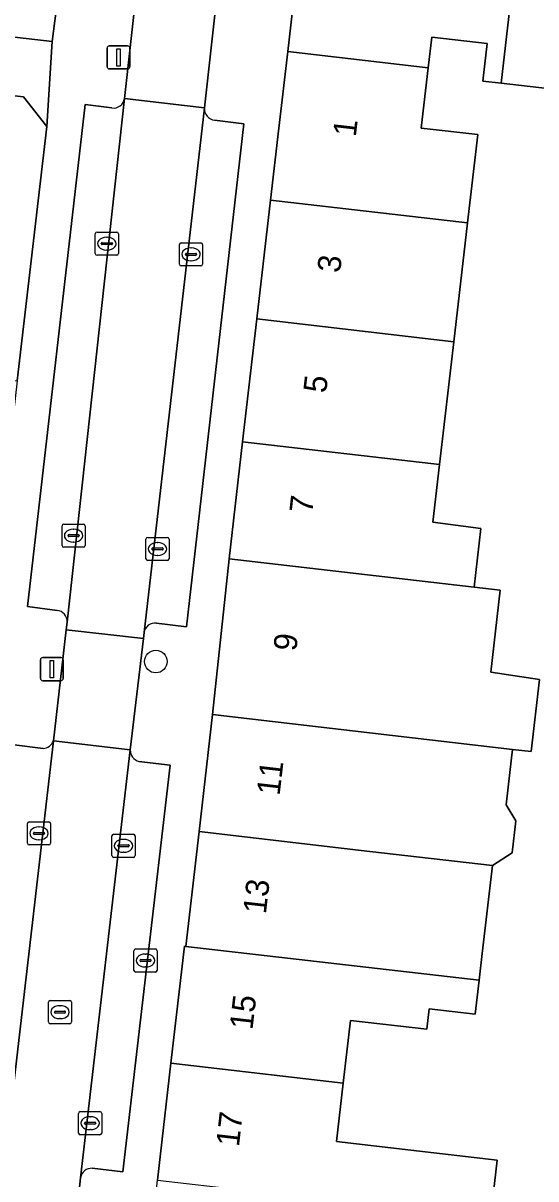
# Model space of a CAD drawing. Extents: x 161692 to 162379, y 380760 to 381678.
# Drawn here: x 161955.1 to 161977.3, y 381099.9 to 381149.9 of the extents above; entities that cross this region are included whole.
import ezdxf

# ---------------------------------------------------------------- set-up
doc = ezdxf.new("R2010")
doc.units = 0
for name, color, linetype in [('IMGEO_Boom', 7, 'Continuous'), ('IMGEO_Brandkraan', 7, 'Continuous'), ('IMGEO_Erf', 7, 'Continuous'), ('IMGEO_Kolk', 7, 'Continuous'), ('IMGEO_Lichtmast', 7, 'Continuous'), ('IMGEO_Pand', 7, 'Continuous'), ('IMGEO_Pand_nummerreeks', 7, 'Continuous'), ('IMGEO_Parkeervlak_open', 7, 'Continuous'), ('IMGEO_Rijbaan_lokaal_open', 7, 'Continuous'), ('IMGEO_Rioolput', 7, 'Continuous'), ('IMGEO_Voetpad_open', 7, 'Continuous')]:
    doc.layers.add(name, color=color, linetype=linetype)

msp = doc.modelspace()

# ---------------------------------------------------------------- linework, layer by layer
at = {"layer": 'IMGEO_Boom'}
msp.add_circle((161960.876, 381122.275), 0.489, dxfattribs=at)
at = {"layer": 'IMGEO_Brandkraan'}
for p, q in [((161959.928, 381108.902), (161959.928, 381109.754)), ((161960.003, 381109.828), (161960.855, 381109.828)), ((161960.416, 381109.608), (161960.441, 381109.608)), ((161960.929, 381109.754), (161960.929, 381108.902)), ((161960.187, 381109.322), (161960.187, 381109.334)), ((161960.625, 381109.285), (161960.227, 381109.285)), ((161960.23, 381109.371), (161960.628, 381109.371)), ((161960.439, 381109.048), (161960.414, 381109.048)), ((161960.671, 381109.334), (161960.671, 381109.322)), ((161960.855, 381108.828), (161960.003, 381108.828))]:
    msp.add_line(p, q, dxfattribs=at)
for points in [[(161959.928, 381108.902), (161959.928, 381109.754)], [(161960.003, 381109.828), (161960.855, 381109.828)], [(161960.929, 381109.754), (161960.929, 381108.902)], [(161960.855, 381108.828), (161960.003, 381108.828)]]:
    msp.add_lwpolyline(points, dxfattribs=at)
for centre, radius, start, end in [((161960.005, 381109.752), 0.0765, 91.552, 178.448), ((161960.005, 381109.752), 0.0765, 91.552, 178.448), ((161960.632, 381109.333), 0.0386, 1.7309, 96.639), ((161960.853, 381109.752), 0.0765, 1.552, 88.448), ((161960.853, 381109.752), 0.0765, 1.552, 88.448), ((161960.005, 381108.904), 0.0765, 181.552, 268.448), ((161960.005, 381108.904), 0.0765, 181.552, 268.448), ((161960.227, 381109.331), 0.0403, 85.8775, 175.7526), ((161960.224, 381109.321), 0.0366, 178.938, 274.7102), ((161960.628, 381109.328), 0.043, 264.8664, 352.4533), ((161960.853, 381108.904), 0.0765, 271.552, 358.448), ((161960.853, 381108.904), 0.0765, 271.552, 358.448)]:
    msp.add_arc(centre, radius, start, end, dxfattribs=at)
for centre, major_axis, ratio, start_param, end_param in [((161960.415, 381109.328), (-0.387, 0.002), 0.722429, 4.712389, 7.853982), ((161960.44, 381109.328), (-0.39, 0.002), 0.717154, 1.570796, 4.712389)]:
    msp.add_ellipse(centre, major_axis=major_axis, ratio=ratio, start_param=start_param, end_param=end_param, dxfattribs=at)
at = {"layer": 'IMGEO_Erf'}
msp.add_lwpolyline([(161980.965, 381146.731), (161975.818, 381147.326), (161975.021, 381147.418), (161975.208, 381149.042), (161972.813, 381149.319), (161972.66, 381147.996), (161972.358, 381145.384), (161974.802, 381145.101), (161974.36, 381141.28), (161973.765, 381136.128), (161973.15, 381130.808), (161972.862, 381128.316), (161974.934, 381128.037), (161974.641, 381125.5), (161975.773, 381125.371), (161975.37, 381121.815), (161977.47, 381121.505), (161977.109, 381118.38), (161976.305, 381118.473), (161976.263, 381118.102), (161976.029, 381116.076), (161976.445, 381115.371), (161976.286, 381113.991), (161975.434, 381113.44), (161974.995, 381109.629), (161974.861, 381108.47), (161974.692, 381107.003), (161972.703, 381107.233), (161972.602, 381106.354), (161969.298, 381106.735), (161968.983, 381104.014), (161968.691, 381101.486), (161971.902, 381101.115), (161975.644, 381100.683), (161975.352, 381098.155)], dxfattribs=at)
at = {"layer": 'IMGEO_Kolk'}
for p, q in [((161958.255, 381139.951), (161958.255, 381140.803)), ((161958.33, 381140.877), (161959.182, 381140.877)), ((161958.557, 381140.42), (161958.955, 381140.42)), ((161958.743, 381140.657), (161958.768, 381140.657)), ((161959.256, 381140.803), (161959.256, 381139.951)), ((161961.971, 381140.413), (161962.823, 381140.413)), ((161958.514, 381140.371), (161958.514, 381140.383)), ((161958.952, 381140.334), (161958.554, 381140.334)), ((161958.766, 381140.097), (161958.741, 381140.097)), ((161958.998, 381140.383), (161958.998, 381140.371)), ((161961.896, 381139.487), (161961.896, 381140.339)), ((161962.155, 381139.907), (161962.155, 381139.919)), ((161962.198, 381139.956), (161962.596, 381139.956)), ((161962.384, 381140.193), (161962.409, 381140.193)), ((161962.639, 381139.919), (161962.639, 381139.907)), ((161962.897, 381140.339), (161962.897, 381139.487)), ((161959.182, 381139.877), (161958.33, 381139.877)), ((161962.823, 381139.413), (161961.971, 381139.413)), ((161962.593, 381139.87), (161962.195, 381139.87)), ((161962.407, 381139.633), (161962.382, 381139.633)), ((161956.816, 381127.304), (161956.816, 381128.156)), ((161956.891, 381128.23), (161957.743, 381128.23)), ((161957.304, 381128.01), (161957.329, 381128.01)), ((161957.817, 381128.156), (161957.817, 381127.304)), ((161957.075, 381127.724), (161957.075, 381127.736)), ((161957.513, 381127.687), (161957.115, 381127.687)), ((161957.118, 381127.773), (161957.516, 381127.773)), ((161957.327, 381127.45), (161957.302, 381127.45)), ((161957.559, 381127.736), (161957.559, 381127.724)), ((161960.447, 381126.728), (161960.447, 381127.58)), ((161960.522, 381127.654), (161961.374, 381127.654)), ((161960.935, 381127.434), (161960.96, 381127.434)), ((161961.448, 381127.58), (161961.448, 381126.728)), ((161957.743, 381127.23), (161956.891, 381127.23)), ((161960.706, 381127.148), (161960.706, 381127.16)), ((161961.144, 381127.111), (161960.746, 381127.111)), ((161960.749, 381127.197), (161961.147, 381127.197)), ((161961.19, 381127.16), (161961.19, 381127.148)), ((161961.374, 381126.654), (161960.522, 381126.654)), ((161960.958, 381126.874), (161960.933, 381126.874)), ((161955.318, 381114.409), (161955.318, 381115.261)), ((161955.393, 381115.335), (161956.245, 381115.335)), ((161955.62, 381114.878), (161956.018, 381114.878)), ((161955.806, 381115.115), (161955.831, 381115.115)), ((161956.319, 381115.261), (161956.319, 381114.409)), ((161955.577, 381114.829), (161955.577, 381114.841)), ((161956.015, 381114.792), (161955.617, 381114.792)), ((161955.829, 381114.555), (161955.804, 381114.555)), ((161956.061, 381114.841), (161956.061, 381114.829)), ((161958.976, 381113.871), (161958.976, 381114.723)), ((161959.051, 381114.797), (161959.903, 381114.797)), ((161959.464, 381114.577), (161959.489, 381114.577)), ((161959.977, 381114.723), (161959.977, 381113.871)), ((161956.245, 381114.335), (161955.393, 381114.335)), ((161959.235, 381114.291), (161959.235, 381114.303)), ((161959.673, 381114.254), (161959.275, 381114.254)), ((161959.278, 381114.34), (161959.676, 381114.34)), ((161959.487, 381114.017), (161959.462, 381114.017)), ((161959.719, 381114.303), (161959.719, 381114.291)), ((161959.903, 381113.797), (161959.051, 381113.797)), ((161957.531, 381101.856), (161957.531, 381102.708)), ((161957.606, 381102.782), (161958.458, 381102.782)), ((161958.019, 381102.562), (161958.044, 381102.562)), ((161958.532, 381102.708), (161958.532, 381101.856)), ((161957.79, 381102.276), (161957.79, 381102.288)), ((161958.228, 381102.239), (161957.83, 381102.239)), ((161957.833, 381102.325), (161958.231, 381102.325)), ((161958.042, 381102.002), (161958.017, 381102.002)), ((161958.274, 381102.288), (161958.274, 381102.276)), ((161958.458, 381101.782), (161957.606, 381101.782))]:
    msp.add_line(p, q, dxfattribs=at)
for points in [[(161958.255, 381139.951), (161958.255, 381140.803)], [(161958.33, 381140.877), (161959.182, 381140.877)], [(161959.256, 381140.803), (161959.256, 381139.951)], [(161961.971, 381140.413), (161962.823, 381140.413)], [(161961.896, 381139.487), (161961.896, 381140.339)], [(161962.897, 381140.339), (161962.897, 381139.487)], [(161959.182, 381139.877), (161958.33, 381139.877)], [(161962.823, 381139.413), (161961.971, 381139.413)], [(161956.816, 381127.304), (161956.816, 381128.156)], [(161956.891, 381128.23), (161957.743, 381128.23)], [(161957.817, 381128.156), (161957.817, 381127.304)], [(161960.447, 381126.728), (161960.447, 381127.58)], [(161960.522, 381127.654), (161961.374, 381127.654)], [(161961.448, 381127.58), (161961.448, 381126.728)], [(161957.743, 381127.23), (161956.891, 381127.23)], [(161961.374, 381126.654), (161960.522, 381126.654)], [(161955.318, 381114.409), (161955.318, 381115.261)], [(161955.393, 381115.335), (161956.245, 381115.335)], [(161956.319, 381115.261), (161956.319, 381114.409)], [(161958.976, 381113.871), (161958.976, 381114.723)], [(161959.051, 381114.797), (161959.903, 381114.797)], [(161959.977, 381114.723), (161959.977, 381113.871)], [(161956.245, 381114.335), (161955.393, 381114.335)], [(161959.903, 381113.797), (161959.051, 381113.797)], [(161957.531, 381101.856), (161957.531, 381102.708)], [(161957.606, 381102.782), (161958.458, 381102.782)], [(161958.532, 381102.708), (161958.532, 381101.856)], [(161958.458, 381101.782), (161957.606, 381101.782)]]:
    msp.add_lwpolyline(points, dxfattribs=at)
for centre, radius, start, end in [((161958.332, 381140.801), 0.0765, 91.552, 178.448), ((161958.332, 381140.801), 0.0765, 91.552, 178.448), ((161958.554, 381140.38), 0.0403, 85.8775, 175.7526), ((161958.959, 381140.382), 0.0386, 1.7309, 96.639), ((161959.18, 381140.801), 0.0765, 1.552, 88.448), ((161959.18, 381140.801), 0.0765, 1.552, 88.448), ((161961.973, 381140.337), 0.0765, 91.552, 178.448), ((161961.973, 381140.337), 0.0765, 91.552, 178.448), ((161962.821, 381140.337), 0.0765, 1.552, 88.448), ((161962.821, 381140.337), 0.0765, 1.552, 88.448), ((161958.332, 381139.953), 0.0765, 181.552, 268.448), ((161958.332, 381139.953), 0.0765, 181.552, 268.448), ((161958.551, 381140.37), 0.0366, 178.938, 274.7102), ((161958.955, 381140.377), 0.043, 264.8664, 352.4533), ((161959.18, 381139.953), 0.0765, 271.552, 358.448), ((161959.18, 381139.953), 0.0765, 271.552, 358.448), ((161962.195, 381139.916), 0.0403, 85.8775, 175.7526), ((161962.6, 381139.918), 0.0386, 1.7309, 96.639), ((161961.973, 381139.489), 0.0765, 181.552, 268.448), ((161961.973, 381139.489), 0.0765, 181.552, 268.448), ((161962.192, 381139.906), 0.0366, 178.938, 274.7102), ((161962.596, 381139.913), 0.043, 264.8664, 352.4533), ((161962.821, 381139.489), 0.0765, 271.552, 358.448), ((161962.821, 381139.489), 0.0765, 271.552, 358.448), ((161956.893, 381128.154), 0.0765, 91.552, 178.448), ((161956.893, 381128.154), 0.0765, 91.552, 178.448), ((161957.741, 381128.154), 0.0765, 1.552, 88.448), ((161957.741, 381128.154), 0.0765, 1.552, 88.448), ((161957.115, 381127.733), 0.0403, 85.8775, 175.7526), ((161957.112, 381127.723), 0.0366, 178.938, 274.7102), ((161957.516, 381127.73), 0.043, 264.8664, 352.4533), ((161957.52, 381127.735), 0.0386, 1.7309, 96.639), ((161960.524, 381127.578), 0.0765, 91.552, 178.448), ((161960.524, 381127.578), 0.0765, 91.552, 178.448), ((161961.372, 381127.578), 0.0765, 1.552, 88.448), ((161961.372, 381127.578), 0.0765, 1.552, 88.448), ((161956.893, 381127.306), 0.0765, 181.552, 268.448), ((161956.893, 381127.306), 0.0765, 181.552, 268.448), ((161957.741, 381127.306), 0.0765, 271.552, 358.448), ((161957.741, 381127.306), 0.0765, 271.552, 358.448), ((161960.746, 381127.157), 0.0403, 85.8775, 175.7526), ((161960.743, 381127.147), 0.0366, 178.938, 274.7102), ((161961.147, 381127.154), 0.043, 264.8664, 352.4533), ((161961.151, 381127.159), 0.0386, 1.7309, 96.639), ((161960.524, 381126.73), 0.0765, 181.552, 268.448), ((161960.524, 381126.73), 0.0765, 181.552, 268.448), ((161961.372, 381126.73), 0.0765, 271.552, 358.448), ((161961.372, 381126.73), 0.0765, 271.552, 358.448), ((161955.395, 381115.259), 0.0765, 91.552, 178.448), ((161955.395, 381115.259), 0.0765, 91.552, 178.448), ((161955.617, 381114.838), 0.0403, 85.8775, 175.7526), ((161956.022, 381114.84), 0.0386, 1.7309, 96.639), ((161956.243, 381115.259), 0.0765, 1.552, 88.448), ((161956.243, 381115.259), 0.0765, 1.552, 88.448), ((161955.395, 381114.411), 0.0765, 181.552, 268.448), ((161955.395, 381114.411), 0.0765, 181.552, 268.448), ((161955.614, 381114.828), 0.0366, 178.938, 274.7102), ((161956.018, 381114.835), 0.043, 264.8664, 352.4533), ((161956.243, 381114.411), 0.0765, 271.552, 358.448), ((161956.243, 381114.411), 0.0765, 271.552, 358.448), ((161959.053, 381114.721), 0.0765, 91.552, 178.448), ((161959.053, 381114.721), 0.0765, 91.552, 178.448), ((161959.901, 381114.721), 0.0765, 1.552, 88.448), ((161959.901, 381114.721), 0.0765, 1.552, 88.448), ((161959.275, 381114.3), 0.0403, 85.8775, 175.7526), ((161959.272, 381114.29), 0.0366, 178.938, 274.7102), ((161959.676, 381114.297), 0.043, 264.8664, 352.4533), ((161959.68, 381114.302), 0.0386, 1.7309, 96.639), ((161959.053, 381113.873), 0.0765, 181.552, 268.448), ((161959.053, 381113.873), 0.0765, 181.552, 268.448), ((161959.901, 381113.873), 0.0765, 271.552, 358.448), ((161959.901, 381113.873), 0.0765, 271.552, 358.448), ((161957.608, 381102.706), 0.0765, 91.552, 178.448), ((161957.608, 381102.706), 0.0765, 91.552, 178.448), ((161958.456, 381102.706), 0.0765, 1.552, 88.448), ((161958.456, 381102.706), 0.0765, 1.552, 88.448), ((161957.83, 381102.285), 0.0403, 85.8775, 175.7526), ((161957.827, 381102.275), 0.0366, 178.938, 274.7102), ((161958.231, 381102.282), 0.043, 264.8664, 352.4533), ((161958.235, 381102.287), 0.0386, 1.7309, 96.639), ((161957.608, 381101.858), 0.0765, 181.552, 268.448), ((161957.608, 381101.858), 0.0765, 181.552, 268.448), ((161958.456, 381101.858), 0.0765, 271.552, 358.448), ((161958.456, 381101.858), 0.0765, 271.552, 358.448)]:
    msp.add_arc(centre, radius, start, end, dxfattribs=at)
for centre, major_axis, ratio, start_param, end_param in [((161958.742, 381140.377), (-0.387, 0.002), 0.722429, 4.712389, 7.853982), ((161958.767, 381140.377), (-0.39, 0.002), 0.717154, 1.570796, 4.712389), ((161962.383, 381139.913), (-0.387, 0.002), 0.722429, 4.712389, 7.853982), ((161962.408, 381139.913), (-0.39, 0.002), 0.717154, 1.570796, 4.712389), ((161957.303, 381127.73), (-0.387, 0.002), 0.722429, 4.712389, 7.853982), ((161957.328, 381127.73), (-0.39, 0.002), 0.717154, 1.570796, 4.712389), ((161960.934, 381127.154), (-0.387, 0.002), 0.722429, 4.712389, 7.853982), ((161960.959, 381127.154), (-0.39, 0.002), 0.717154, 1.570796, 4.712389), ((161955.805, 381114.835), (-0.387, 0.002), 0.722429, 4.712389, 7.853982), ((161955.83, 381114.835), (-0.39, 0.002), 0.717154, 1.570796, 4.712389), ((161959.463, 381114.297), (-0.387, 0.002), 0.722429, 4.712389, 7.853982), ((161959.488, 381114.297), (-0.39, 0.002), 0.717154, 1.570796, 4.712389), ((161958.018, 381102.282), (-0.387, 0.002), 0.722429, 4.712389, 7.853982), ((161958.043, 381102.282), (-0.39, 0.002), 0.717154, 1.570796, 4.712389)]:
    msp.add_ellipse(centre, major_axis=major_axis, ratio=ratio, start_param=start_param, end_param=end_param, dxfattribs=at)
at = {"layer": 'IMGEO_Lichtmast'}
for p, q in [((161958.862, 381148.946), (161959.652, 381148.946)), ((161959.652, 381148.946), (161958.862, 381148.946)), ((161958.762, 381148.046), (161958.762, 381148.846)), ((161958.762, 381148.846), (161958.762, 381148.046)), ((161959.752, 381148.846), (161959.752, 381148.046)), ((161959.752, 381148.046), (161959.752, 381148.846)), ((161959.652, 381147.946), (161958.862, 381147.946)), ((161958.862, 381147.946), (161959.652, 381147.946)), ((161955.979, 381122.449), (161956.769, 381122.449)), ((161956.769, 381122.449), (161955.979, 381122.449)), ((161955.879, 381121.549), (161955.879, 381122.349)), ((161955.879, 381122.349), (161955.879, 381121.549)), ((161956.869, 381122.349), (161956.869, 381121.549)), ((161956.869, 381121.549), (161956.869, 381122.349)), ((161956.769, 381121.449), (161955.979, 381121.449)), ((161955.979, 381121.449), (161956.769, 381121.449))]:
    msp.add_line(p, q, dxfattribs=at)
for points in [[(161959.182, 381148.821), (161959.332, 381148.821), (161959.332, 381148.071), (161959.182, 381148.071), (161959.182, 381148.821)], [(161956.299, 381122.324), (161956.449, 381122.324), (161956.449, 381121.574), (161956.299, 381121.574), (161956.299, 381122.324)]]:
    msp.add_lwpolyline(points, dxfattribs=at)
for centre, start, end in [((161958.862, 381148.846), 90, 180), ((161958.862, 381148.846), 90, 180), ((161959.652, 381148.846), 0, 90), ((161959.652, 381148.846), 360, 90), ((161958.862, 381148.046), 180, 270), ((161958.862, 381148.046), 180, 270), ((161959.652, 381148.046), 270, 0), ((161959.652, 381148.046), 270, 0), ((161955.979, 381122.349), 90, 180), ((161955.979, 381122.349), 90, 180), ((161956.769, 381122.349), 0, 90), ((161956.769, 381122.349), 360, 90), ((161955.979, 381121.549), 180, 270), ((161955.979, 381121.549), 180, 270), ((161956.769, 381121.549), 270, 0), ((161956.769, 381121.549), 270, 0)]:
    msp.add_arc(centre, 0.1, start, end, dxfattribs=at)
at = {"layer": 'IMGEO_Pand'}
for points in [[(161975.818, 381147.326), (161976.832, 381156.254), (161968.83, 381157.179), (161967.426, 381156.058), (161966.578, 381148.7), (161972.66, 381147.996), (161972.813, 381149.319), (161975.208, 381149.042), (161975.021, 381147.418)], [(161975.818, 381147.326), (161980.965, 381146.731), (161981.998, 381155.657), (161976.832, 381156.254)], [(161965.837, 381142.266), (161974.36, 381141.28), (161974.802, 381145.101), (161972.358, 381145.384), (161972.66, 381147.996), (161966.578, 381148.7), (161966.196, 381145.38)], [(161956.162, 381145.456), (161955.154, 381146.73), (161950.968, 381147.217), (161949.862, 381137.711), (161949.167, 381137.792), (161946.988, 381138.046), (161946.678, 381135.38), (161948.857, 381135.128), (161954.88, 381134.431)], [(161965.837, 381142.266), (161965.244, 381137.115), (161973.765, 381136.128), (161974.36, 381141.28)], [(161965.244, 381137.115), (161964.631, 381131.795), (161973.15, 381130.808), (161973.765, 381136.128)], [(161973.15, 381130.808), (161964.631, 381131.795), (161964.047, 381126.727), (161974.641, 381125.5), (161974.934, 381128.037), (161972.862, 381128.316)], [(161975.773, 381125.371), (161974.641, 381125.5), (161964.047, 381126.727), (161963.333, 381119.977), (161976.305, 381118.473), (161977.109, 381118.38), (161977.47, 381121.505), (161975.37, 381121.815)], [(161976.305, 381118.473), (161963.333, 381119.977), (161962.747, 381114.909), (161969.017, 381114.183), (161970.131, 381114.054), (161975.434, 381113.44), (161976.286, 381113.991), (161976.445, 381115.371), (161976.029, 381116.076), (161976.263, 381118.102)], [(161975.434, 381113.44), (161970.131, 381114.054), (161969.017, 381114.183), (161962.747, 381114.909), (161962.172, 381109.938), (161974.861, 381108.47), (161974.995, 381109.629)], [(161969.298, 381106.735), (161972.602, 381106.354), (161972.703, 381107.233), (161974.692, 381107.003), (161974.861, 381108.47), (161962.172, 381109.938), (161962.114, 381109.945), (161961.53, 381104.876), (161968.983, 381104.014)], [(161961.53, 381104.876), (161960.948, 381099.82), (161965.969, 381099.24), (161968.388, 381098.96), (161973.743, 381098.341), (161975.352, 381098.155), (161975.644, 381100.683), (161971.902, 381101.115), (161968.691, 381101.486), (161968.983, 381104.014)]]:
    msp.add_lwpolyline(points, close=True, dxfattribs=at)
at = {"layer": 'IMGEO_Parkeervlak_open'}
for points in [[(161949.542, 381153.601), (161949.14, 381149.971), (161956.388, 381149.129), (161957.191, 381155.412)], [(161957.038, 381123.989), (161959.516, 381146.666)], [(161958.973, 381146.256), (161957.81, 381146.399), (161955.322, 381124.659), (161956.601, 381124.495)], [(161962.976, 381146.262), (161960.366, 381123.535)], [(161960.901, 381123.942), (161962.197, 381123.781), (161964.686, 381145.563), (161963.419, 381145.719)], [(161955.997, 381118.513), (161954.632, 381118.68), (161951.645, 381093.013), (161952.964, 381092.857)], [(161953.377, 381092.373), (161956.44, 381118.843)], [(161959.771, 381118.456), (161957.617, 381099.92)], [(161958.125, 381100.331), (161959.448, 381100.173), (161961.494, 381117.793), (161960.146, 381117.952)]]:
    msp.add_lwpolyline(points, dxfattribs=at)
for centre, radius, start, end in [((161959.046, 381146.725), 0.474, 261.2, 352.9103), ((161963.489, 381146.228), 0.514, 176.2623, 262.1555), ((161956.54, 381124), 0.499, 358.7041, 82.9261), ((161960.836, 381123.473), 0.474, 82.0639, 172.4601), ((161955.962, 381119.023), 0.511, 273.9559, 339.4105), ((161960.255, 381118.425), 0.485, 176.3046, 256.9974), ((161958.103, 381099.839), 0.492, 87.3833, 170.5662)]:
    msp.add_arc(centre, radius, start, end, dxfattribs=at)
at = {"layer": 'IMGEO_Rijbaan_lokaal_open'}
for points in [[(161960.056, 381151.48), (161959.516, 381146.666), (161962.976, 381146.262), (161963.517, 381151.083)], [(161957.038, 381123.989), (161956.997, 381123.644), (161960.334, 381123.279), (161960.366, 381123.535), (161962.976, 381146.262), (161959.516, 381146.666)], [(161959.771, 381118.456), (161960.334, 381123.279), (161956.997, 381123.644), (161956.44, 381118.843)], [(161957.495, 381098.83), (161957.617, 381099.92), (161959.771, 381118.456), (161956.44, 381118.843), (161953.377, 381092.373), (161953.25, 381091.329), (161951.073, 381072.558), (161954.427, 381072.168)]]:
    msp.add_lwpolyline(points, close=True, dxfattribs=at)
at = {"layer": 'IMGEO_Rioolput'}
for p, q in [((161956.227, 381106.666), (161956.227, 381107.518)), ((161956.302, 381107.592), (161957.154, 381107.592)), ((161956.715, 381107.372), (161956.74, 381107.372)), ((161957.228, 381107.518), (161957.228, 381106.666)), ((161956.486, 381107.086), (161956.486, 381107.098)), ((161956.924, 381107.049), (161956.526, 381107.049)), ((161956.529, 381107.135), (161956.927, 381107.135)), ((161956.97, 381107.098), (161956.97, 381107.086)), ((161957.154, 381106.592), (161956.302, 381106.592)), ((161956.738, 381106.812), (161956.713, 381106.812))]:
    msp.add_line(p, q, dxfattribs=at)
for points in [[(161956.227, 381106.666), (161956.227, 381107.518)], [(161956.302, 381107.592), (161957.154, 381107.592)], [(161957.228, 381107.518), (161957.228, 381106.666)], [(161957.154, 381106.592), (161956.302, 381106.592)]]:
    msp.add_lwpolyline(points, dxfattribs=at)
for centre, radius, start, end in [((161956.304, 381107.516), 0.0765, 91.552, 178.448), ((161956.304, 381107.516), 0.0765, 91.552, 178.448), ((161957.152, 381107.516), 0.0765, 1.552, 88.448), ((161957.152, 381107.516), 0.0765, 1.552, 88.448), ((161956.526, 381107.095), 0.0403, 85.8775, 175.7526), ((161956.523, 381107.085), 0.0366, 178.938, 274.7102), ((161956.927, 381107.092), 0.043, 264.8664, 352.4533), ((161956.931, 381107.097), 0.0386, 1.7309, 96.639), ((161956.304, 381106.668), 0.0765, 181.552, 268.448), ((161956.304, 381106.668), 0.0765, 181.552, 268.448), ((161957.152, 381106.668), 0.0765, 271.552, 358.448), ((161957.152, 381106.668), 0.0765, 271.552, 358.448)]:
    msp.add_arc(centre, radius, start, end, dxfattribs=at)
for centre, major_axis, ratio, start_param, end_param in [((161956.714, 381107.092), (-0.387, 0.002), 0.722429, 4.712389, 7.853982), ((161956.739, 381107.092), (-0.39, 0.002), 0.717154, 1.570796, 4.712389)]:
    msp.add_ellipse(centre, major_axis=major_axis, ratio=ratio, start_param=start_param, end_param=end_param, dxfattribs=at)
at = {"layer": 'IMGEO_Voetpad_open'}
for points in [[(161962.747, 381114.909), (161963.333, 381119.977), (161964.047, 381126.727), (161964.631, 381131.795), (161965.244, 381137.115), (161965.837, 381142.266), (161966.196, 381145.38), (161966.578, 381148.7), (161967.426, 381156.058), (161964.029, 381155.424), (161963.517, 381151.083), (161962.976, 381146.262)], [(161957.191, 381155.412), (161956.388, 381149.129), (161956.162, 381145.456), (161954.88, 381134.431), (161954.037, 381127.184), (161953.476, 381122.354), (161952.893, 381117.344), (161952.318, 381112.4), (161951.753, 381107.539), (161951.18, 381102.61), (161950.594, 381097.573), (161950.03, 381092.727), (161949.327, 381086.68), (161948.751, 381081.721), (161948.175, 381076.772), (161947.611, 381071.919), (161947.025, 381066.879), (161946.46, 381062.027), (161945.855, 381056.821), (161945.65, 381055.374), (161944.934, 381049.22), (161941.233, 381016.938)], [(161941.26, 381148.346), (161944.903, 381147.922), (161950.968, 381147.217), (161955.154, 381146.73), (161956.162, 381145.456), (161956.388, 381149.129), (161949.14, 381149.971), (161949.542, 381153.601)], [(161959.516, 381146.666), (161960.056, 381151.48), (161960.218, 381152.765), (161960.266, 381153.199)], [(161956.601, 381124.495), (161955.322, 381124.659), (161957.81, 381146.399), (161958.973, 381146.256)], [(161963.419, 381145.719), (161964.686, 381145.563), (161962.197, 381123.781), (161960.901, 381123.942)], [(161956.44, 381118.843), (161956.997, 381123.644), (161957.038, 381123.989)], [(161960.366, 381123.535), (161960.334, 381123.279), (161959.771, 381118.456)], [(161954.632, 381118.68), (161955.997, 381118.513)], [(161960.146, 381117.952), (161961.494, 381117.793), (161959.448, 381100.173), (161958.125, 381100.331)], [(161948.338, 380991.533), (161949.325, 381000), (161949.809, 381004.154), (161953.362, 381034.648), (161954.078, 381040.659), (161954.809, 381046.803), (161954.987, 381048.075), (161955.598, 381053.379), (161956.162, 381058.279), (161956.721, 381063.128), (161957.31, 381068.245), (161957.882, 381073.21), (161958.454, 381078.175), (161958.467, 381078.174), (161959.04, 381083.136), (161959.591, 381087.897), (161960.183, 381093.023), (161960.165, 381093.025), (161960.739, 381098.013), (161960.948, 381099.82), (161961.53, 381104.876), (161962.114, 381109.945), (161962.172, 381109.938), (161962.747, 381114.909)], [(161957.617, 381099.92), (161957.495, 381098.83)]]:
    msp.add_lwpolyline(points, dxfattribs=at)
for centre, radius, start, end in [((161959.046, 381146.725), 0.474, 261.2, 352.9103), ((161963.489, 381146.228), 0.514, 176.2623, 262.1555), ((161956.54, 381124), 0.499, 358.7041, 82.9261), ((161960.836, 381123.473), 0.474, 82.0639, 172.4601), ((161955.962, 381119.023), 0.511, 273.9559, 339.4105), ((161960.255, 381118.425), 0.485, 176.3046, 256.9974), ((161958.103, 381099.839), 0.492, 87.3833, 170.5662)]:
    msp.add_arc(centre, radius, start, end, dxfattribs=at)

# ---------------------------------------------------------------- texts
at = {"layer": 'IMGEO_Pand_nummerreeks'}
for s, rotation, p in [('1', 83.4025, (161969.525, 381144.979)), ('3', 83.4055, (161968.844, 381139.086)), ('5', 83.4055, (161968.242, 381133.879)), ('7', 83.4055, (161967.64, 381128.672)), ('9', 83.4112, (161966.948, 381122.698)), ('11', 83.4055, (161966.227, 381116.449)), ('13', 83.4055, (161965.634, 381111.316)), ('15', 83.4055, (161965.054, 381106.3)), ('17', 83.4056, (161964.468, 381101.238))]:
    msp.add_text(s, height=1, rotation=rotation, dxfattribs=at).set_placement(p)

doc.saveas('drawing.dxf')
